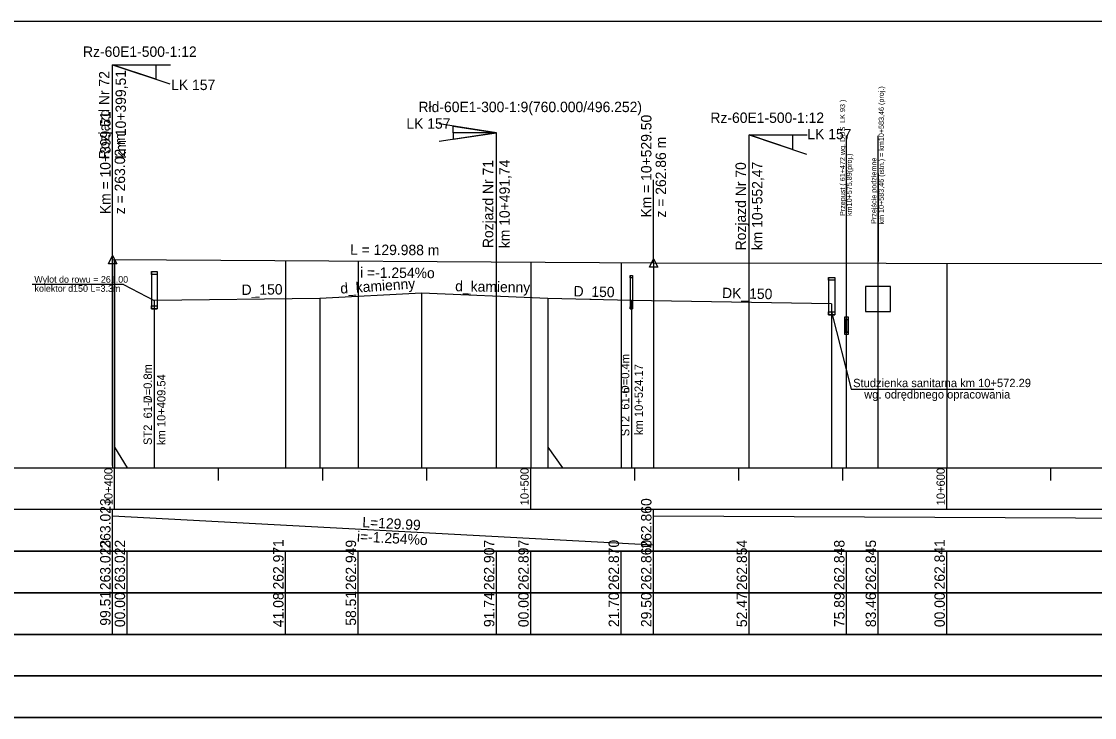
# Model space of a CAD drawing. Extents: x 6445630 to 6518227, y 5499240 to 5511716.
# Drawn here: x 6452408.8 to 6452666.7, y 5508181.3 to 5508348.6 of the extents above; entities that cross this region are included whole.
import ezdxf

# ---------------------------------------------------------------- set-up
doc = ezdxf.new("R2010")
doc.units = 0
for name, color, linetype in [('TOR_PROF-drenaze', 7, 'Continuous'), ('TOR_PROF-drenokolektory', 7, 'Continuous'), ('TOR_PROF-obiekty+opisy', 7, 'Continuous'), ('TOR_PROF-opisy glowne', 7, 'Continuous'), ('TOR_PROF-opisy pomocnicze', 7, 'Continuous'), ('TOR_PROF-rozjazdy', 7, 'Continuous'), ('TOR_PROF-studnie i osadniki', 7, 'Continuous'), ('TOR_PROF-tabelka-odleglosci T1', 7, 'Continuous'), ('TOR_PROF-tabelka-pochylenia proj T1', 7, 'Continuous'), ('TOR_PROF-tabelka-rzedne istn T1', 7, 'Continuous'), ('TOR_PROF-tabelka-rzedne proj T1', 7, 'Continuous'), ('TOR_PROF-tabelka-teren istniejacy T1', 7, 'Continuous'), ('TOR_PROF-tor projektowany', 7, 'Continuous'), ('TOR_PROF-uklad odniesienia', 7, 'Continuous'), ('TOR_RAMKI-MASKA WYCIECIA', 7, 'Continuous')]:
    doc.layers.add(name, color=color, linetype=linetype)

msp = doc.modelspace()

# ---------------------------------------------------------------- linework, layer by layer
at = {"layer": 'TOR_PROF-drenaze'}
for points in [[(6452480.56, 5508282.04), (6452440.75, 5508281.54)], [(6452504.93, 5508283.29), (6452480.56, 5508282.04)], [(6452535.31, 5508282.04), (6452504.93, 5508283.29)], [(6452555.38, 5508281.54), (6452535.31, 5508282.04)], [(6452603.5, 5508280.79), (6452555.38, 5508281.54)]]:
    msp.add_lwpolyline(points, dxfattribs=at)
at = {"layer": 'TOR_PROF-drenokolektory'}
for points in [[(6452440.75, 5508281.54), (6452440.75, 5508246.29), (6452440.75, 5508241.29), (6452440.75, 5508241.29)], [(6452440.75, 5508281.54), (6452440.75, 5508246.29), (6452440.75, 5508241.29), (6452440.75, 5508241.29)], [(6452440.75, 5508281.54), (6452440.75, 5508246.29), (6452440.75, 5508241.29), (6452440.75, 5508241.29)], [(6452480.56, 5508282.04), (6452480.56, 5508246.29), (6452480.56, 5508241.29), (6452480.56, 5508241.29)], [(6452480.56, 5508282.04), (6452480.56, 5508246.29), (6452480.56, 5508241.29), (6452480.56, 5508241.29)], [(6452480.56, 5508282.04), (6452480.56, 5508246.29), (6452480.56, 5508241.29), (6452480.56, 5508241.29)], [(6452480.56, 5508282.04), (6452480.56, 5508246.29), (6452480.56, 5508241.29), (6452480.56, 5508241.29)], [(6452504.93, 5508283.29), (6452504.93, 5508246.29), (6452504.93, 5508241.29), (6452504.93, 5508241.29)], [(6452504.93, 5508283.29), (6452504.93, 5508246.29), (6452504.93, 5508241.29), (6452504.93, 5508241.29)], [(6452504.93, 5508283.29), (6452504.93, 5508246.29), (6452504.93, 5508241.29), (6452504.93, 5508241.29)], [(6452535.31, 5508282.04), (6452535.31, 5508246.29), (6452535.31, 5508241.29), (6452535.31, 5508241.29)], [(6452535.31, 5508282.04), (6452535.31, 5508246.29), (6452535.31, 5508241.29), (6452535.31, 5508241.29)], [(6452535.31, 5508282.04), (6452535.31, 5508246.29), (6452535.31, 5508241.29), (6452535.31, 5508241.29)], [(6452535.31, 5508282.04), (6452535.31, 5508246.29), (6452535.31, 5508241.29), (6452535.31, 5508241.29)], [(6452535.31, 5508282.04), (6452535.31, 5508246.29), (6452538.81, 5508241.29), (6452538.81, 5508241.29)], [(6452555.38, 5508281.54), (6452555.38, 5508246.29), (6452555.38, 5508241.29), (6452555.38, 5508241.29)], [(6452555.38, 5508281.54), (6452555.38, 5508246.29), (6452555.38, 5508241.29), (6452555.38, 5508241.29)], [(6452555.38, 5508281.54), (6452555.38, 5508246.29), (6452555.38, 5508241.29), (6452555.38, 5508241.29)], [(6452555.38, 5508281.54), (6452555.38, 5508246.29), (6452555.38, 5508241.29), (6452555.38, 5508241.29)], [(6452603.5, 5508280.79), (6452603.5, 5508246.29), (6452603.5, 5508241.29), (6452603.5, 5508241.29)], [(6452603.5, 5508280.79), (6452603.5, 5508246.29), (6452603.5, 5508241.29), (6452603.5, 5508241.29)], [(6452603.5, 5508280.79), (6452603.5, 5508246.29), (6452603.5, 5508241.29), (6452603.5, 5508241.29)]]:
    msp.add_lwpolyline(points, dxfattribs=at)
at = {"layer": 'TOR_PROF-obiekty+opisy'}
for p, q in [((6452607.1, 5508241.29), (6452607.1, 5508321.21)), ((6452614.67, 5508241.29), (6452614.67, 5508321.14)), ((6452607.1, 5508290.99), (6452607.1, 5508311.99)), ((6452614.67, 5508311.93), (6452614.67, 5508290.93)), ((6452433.35, 5508285.43), (6452411.43, 5508285.43)), ((6452433.35, 5508285.43), (6452440.75, 5508281.54)), ((6452617.67, 5508284.94), (6452611.67, 5508284.94)), ((6452611.67, 5508284.94), (6452611.67, 5508278.94)), ((6452617.67, 5508278.94), (6452617.67, 5508284.94)), ((6452603.5, 5508278.81), (6452608.18, 5508260.21)), ((6452611.67, 5508278.94), (6452617.67, 5508278.94)), ((6452608.18, 5508260.21), (6452642.48, 5508260.21))]:
    msp.add_line(p, q, dxfattribs=at)
for points in [[(6452607.56, 5508277.52), (6452606.64, 5508277.52), (6452606.64, 5508273.44), (6452607.56, 5508273.44)], [(6452607.48, 5508276.98), (6452606.73, 5508276.98), (6452606.73, 5508273.98), (6452607.48, 5508273.98)]]:
    msp.add_lwpolyline(points, close=True, dxfattribs=at)
for points in [[(6452607.56, 5508273.44), (6452607.56, 5508277.52), (6452606.64, 5508277.52), (6452606.64, 5508273.44), (6452607.56, 5508273.44)], [(6452607.48, 5508273.98), (6452606.73, 5508273.98), (6452606.73, 5508276.98), (6452607.48, 5508276.98), (6452607.48, 5508273.98)]]:
    msp.add_lwpolyline(points, dxfattribs=at)
at = {"layer": 'TOR_PROF-opisy pomocnicze'}
for p, q in [((6452430.72, 5508291.4), (6452430.72, 5508311.4)), ((6452430.72, 5508291.4), (6452430.72, 5508311.4)), ((6452560.71, 5508290.59), (6452560.71, 5508310.59)), ((6452560.71, 5508290.59), (6452560.71, 5508310.59))]:
    msp.add_line(p, q, dxfattribs=at)
for points in [[(6452430.72, 5508292.4), (6452431.72, 5508290.4), (6452429.72, 5508290.4)], [(6452430.72, 5508292.4), (6452431.72, 5508290.4), (6452429.72, 5508290.4)], [(6452560.71, 5508291.59), (6452561.71, 5508289.59), (6452559.71, 5508289.59)], [(6452560.71, 5508291.59), (6452561.71, 5508289.59), (6452559.71, 5508289.59)]]:
    msp.add_lwpolyline(points, close=True, dxfattribs=at)
at = {"layer": 'TOR_PROF-rozjazdy'}
for p, q in [((6452430.72, 5508241.87), (6452430.72, 5508338.25)), ((6452430.72, 5508338.25), (6452444.64, 5508338.25)), ((6452430.72, 5508338.25), (6452444.64, 5508338.25)), ((6452430.72, 5508338.25), (6452444.64, 5508338.25)), ((6452430.72, 5508338.25), (6452444.64, 5508338.25)), ((6452430.72, 5508338.25), (6452444.5, 5508333.67)), ((6452522.96, 5508321.89), (6452509.21, 5508324)), ((6452522.96, 5508321.89), (6452509.21, 5508319.78)), ((6452522.96, 5508241.29), (6452522.96, 5508321.89)), ((6452583.68, 5508241.29), (6452583.68, 5508321.36)), ((6452583.68, 5508321.36), (6452597.6, 5508321.36)), ((6452583.68, 5508321.36), (6452597.6, 5508321.36)), ((6452583.68, 5508321.36), (6452597.6, 5508321.36)), ((6452583.68, 5508321.36), (6452597.6, 5508321.36)), ((6452583.68, 5508321.36), (6452597.46, 5508316.78))]:
    msp.add_line(p, q, dxfattribs=at)
for points in [[(6452430.72, 5508338.25), (6452441.12, 5508338.25), (6452441.12, 5508334.79), (6452430.72, 5508338.25)], [(6452522.96, 5508321.89), (6452512.56, 5508321.89), (6452512.56, 5508323.44), (6452522.96, 5508321.89)], [(6452522.96, 5508321.89), (6452512.56, 5508321.89), (6452512.56, 5508320.33), (6452522.96, 5508321.89)], [(6452583.68, 5508321.36), (6452594.08, 5508321.36), (6452594.08, 5508317.9), (6452583.68, 5508321.36)]]:
    msp.add_lwpolyline(points, dxfattribs=at)
at = {"layer": 'TOR_PROF-studnie i osadniki'}
for p, q in [((6452440.1, 5508288.54), (6452440.1, 5508279.54)), ((6452440.1, 5508288.54), (6452441.4, 5508288.54)), ((6452441.4, 5508288.54), (6452441.4, 5508279.54)), ((6452555.13, 5508287.54), (6452555.13, 5508279.54)), ((6452555.13, 5508287.54), (6452555.63, 5508287.54)), ((6452555.63, 5508287.54), (6452555.63, 5508279.54)), ((6452602.75, 5508287.11), (6452602.75, 5508278.11)), ((6452602.85, 5508287.11), (6452604.15, 5508287.11)), ((6452604.25, 5508287.11), (6452604.25, 5508278.11)), ((6452440.1, 5508279.54), (6452441.4, 5508279.54)), ((6452555.13, 5508279.54), (6452555.63, 5508279.54)), ((6452602.75, 5508278.11), (6452604.25, 5508278.11))]:
    msp.add_line(p, q, dxfattribs=at)
for points in [[(6452440.1, 5508288.54), (6452441.4, 5508288.54), (6452441.4, 5508287.84), (6452440.1, 5508287.84)], [(6452555.13, 5508287.54), (6452555.63, 5508287.54), (6452555.63, 5508287.04), (6452555.13, 5508287.04)], [(6452602.75, 5508287.11), (6452604.25, 5508287.11), (6452604.25, 5508286.41), (6452602.75, 5508286.41)], [(6452440.1, 5508280.24), (6452441.4, 5508280.24), (6452441.4, 5508279.54), (6452440.1, 5508279.54)], [(6452555.13, 5508280.04), (6452555.63, 5508280.04), (6452555.63, 5508279.54), (6452555.13, 5508279.54)], [(6452602.75, 5508278.81), (6452604.25, 5508278.81), (6452604.25, 5508278.11), (6452602.75, 5508278.11)]]:
    msp.add_lwpolyline(points, close=True, dxfattribs=at)
at = {"layer": 'TOR_PROF-tabelka-odleglosci T1'}
msp.add_lwpolyline([(6452331.21, 5508201.29), (6454631.21, 5508201.29), (6454631.21, 5508211.29), (6452331.21, 5508211.29)], close=True, dxfattribs=at)
for points in [[(6452430.72, 5508201.29), (6452430.72, 5508211.29)], [(6452434.22, 5508201.29), (6452434.22, 5508211.29)], [(6452472.3, 5508201.29), (6452472.3, 5508211.29)], [(6452489.73, 5508201.29), (6452489.73, 5508211.29)], [(6452522.96, 5508201.29), (6452522.96, 5508211.29)], [(6452531.21, 5508201.29), (6452531.21, 5508211.29)], [(6452552.91, 5508201.29), (6452552.91, 5508211.29)], [(6452560.71, 5508201.29), (6452560.71, 5508211.29)], [(6452583.68, 5508201.29), (6452583.68, 5508211.29)], [(6452607.1, 5508201.29), (6452607.1, 5508211.29)], [(6452614.67, 5508201.29), (6452614.67, 5508211.29)], [(6452631.21, 5508201.29), (6452631.21, 5508211.29)]]:
    msp.add_lwpolyline(points, dxfattribs=at)
at = {"layer": 'TOR_PROF-tabelka-pochylenia proj T1'}
msp.add_lwpolyline([(6452331.21, 5508221.29), (6454631.21, 5508221.29), (6454631.21, 5508231.29), (6452331.21, 5508231.29)], close=True, dxfattribs=at)
for points in [[(6452430.72, 5508221.29), (6452430.72, 5508231.29)], [(6452430.72, 5508229.79), (6452560.71, 5508222.79)], [(6452560.71, 5508221.29), (6452560.71, 5508231.29)], [(6452560.71, 5508229.79), (6454031.21, 5508222.79)]]:
    msp.add_lwpolyline(points, dxfattribs=at)
at = {"layer": 'TOR_PROF-tabelka-rzedne istn T1'}
msp.add_lwpolyline([(6452331.21, 5508191.29), (6454631.21, 5508191.29), (6454631.21, 5508201.29), (6452331.21, 5508201.29)], close=True, dxfattribs=at)
at = {"layer": 'TOR_PROF-tabelka-rzedne proj T1'}
msp.add_lwpolyline([(6452331.21, 5508211.29), (6454631.21, 5508211.29), (6454631.21, 5508221.29), (6452331.21, 5508221.29)], close=True, dxfattribs=at)
for points in [[(6452430.72, 5508211.29), (6452430.72, 5508221.29)], [(6452434.22, 5508211.29), (6452434.22, 5508221.29)], [(6452472.3, 5508211.29), (6452472.3, 5508221.29)], [(6452489.73, 5508211.29), (6452489.73, 5508221.29)], [(6452522.96, 5508211.29), (6452522.96, 5508221.29)], [(6452531.21, 5508211.29), (6452531.21, 5508221.29)], [(6452552.91, 5508211.29), (6452552.91, 5508221.29)], [(6452560.71, 5508211.29), (6452560.71, 5508221.29)], [(6452583.68, 5508211.29), (6452583.68, 5508221.29)], [(6452607.1, 5508211.29), (6452607.1, 5508221.29)], [(6452614.67, 5508211.29), (6452614.67, 5508221.29)], [(6452631.21, 5508211.29), (6452631.21, 5508221.29)]]:
    msp.add_lwpolyline(points, dxfattribs=at)
at = {"layer": 'TOR_PROF-tabelka-teren istniejacy T1'}
for points in [[(6452331.21, 5508181.29), (6454631.21, 5508181.29), (6454631.21, 5508191.29), (6452331.21, 5508191.29)], [(6452331.21, 5508171.29), (6454631.21, 5508171.29), (6454631.21, 5508181.29), (6452331.21, 5508181.29)], [(6452331.21, 5508171.29), (6454631.21, 5508171.29), (6454631.21, 5508181.29), (6452331.21, 5508181.29)]]:
    msp.add_lwpolyline(points, close=True, dxfattribs=at)
at = {"layer": 'TOR_PROF-tor projektowany'}
for p, q in [((6452430.72, 5508291.4), (6452560.71, 5508290.59)), ((6452430.72, 5508291.4), (6452560.71, 5508290.59)), ((6452560.71, 5508290.59), (6454031.21, 5508288.61)), ((6452560.71, 5508290.59), (6454031.21, 5508288.61))]:
    msp.add_line(p, q, dxfattribs=at)
for points in [[(6452430.72, 5508291.4), (6452430.72, 5508246.29), (6452430.72, 5508241.29), (6452430.72, 5508241.29)], [(6452430.72, 5508291.4), (6452430.72, 5508246.29), (6452430.72, 5508241.29), (6452430.72, 5508241.29)], [(6452430.72, 5508291.4), (6452430.72, 5508246.29), (6452430.72, 5508241.29), (6452430.72, 5508241.29)], [(6452430.72, 5508291.4), (6452430.72, 5508246.29), (6452430.72, 5508241.29), (6452430.72, 5508241.29)], [(6452430.72, 5508291.4), (6452430.72, 5508246.29), (6452430.72, 5508241.29), (6452430.72, 5508241.29)], [(6452430.72, 5508291.4), (6452430.72, 5508246.29), (6452430.72, 5508241.29), (6452430.72, 5508241.29)], [(6452430.72, 5508291.4), (6452430.72, 5508246.29), (6452430.72, 5508241.29), (6452430.72, 5508241.29)], [(6452431.21, 5508291.4), (6452431.21, 5508246.29), (6452434.22, 5508241.29), (6452434.22, 5508241.29)], [(6452431.21, 5508291.4), (6452431.21, 5508246.29), (6452431.21, 5508241.29), (6452431.21, 5508241.29)], [(6452431.21, 5508291.4), (6452431.21, 5508246.29), (6452434.22, 5508241.29), (6452434.22, 5508241.29)], [(6452431.21, 5508291.4), (6452431.21, 5508246.29), (6452434.22, 5508241.29), (6452434.22, 5508241.29)], [(6452431.21, 5508291.4), (6452431.21, 5508246.29), (6452434.22, 5508241.29), (6452434.22, 5508241.29)], [(6452431.21, 5508291.4), (6452431.21, 5508246.29), (6452434.22, 5508241.29), (6452434.22, 5508241.29)], [(6452472.3, 5508291.14), (6452472.3, 5508246.29), (6452472.3, 5508241.29), (6452472.3, 5508241.29)], [(6452472.3, 5508291.14), (6452472.3, 5508246.29), (6452472.3, 5508241.29), (6452472.3, 5508241.29)], [(6452472.3, 5508291.14), (6452472.3, 5508246.29), (6452472.3, 5508241.29), (6452472.3, 5508241.29)], [(6452472.3, 5508291.14), (6452472.3, 5508246.29), (6452472.3, 5508241.29), (6452472.3, 5508241.29)], [(6452472.3, 5508291.14), (6452472.3, 5508246.29), (6452472.3, 5508241.29), (6452472.3, 5508241.29)], [(6452489.73, 5508291.03), (6452489.73, 5508246.29), (6452489.73, 5508241.29), (6452489.73, 5508241.29)], [(6452489.73, 5508291.03), (6452489.73, 5508246.29), (6452489.73, 5508241.29), (6452489.73, 5508241.29)], [(6452489.73, 5508291.03), (6452489.73, 5508246.29), (6452489.73, 5508241.29), (6452489.73, 5508241.29)], [(6452489.73, 5508291.03), (6452489.73, 5508246.29), (6452489.73, 5508241.29), (6452489.73, 5508241.29)], [(6452489.73, 5508291.03), (6452489.73, 5508246.29), (6452489.73, 5508241.29), (6452489.73, 5508241.29)], [(6452531.21, 5508290.77), (6452531.21, 5508246.29), (6452531.21, 5508241.29), (6452531.21, 5508241.29)], [(6452531.21, 5508290.77), (6452531.21, 5508246.29), (6452531.21, 5508241.29), (6452531.21, 5508241.29)], [(6452531.21, 5508290.77), (6452531.21, 5508246.29), (6452531.21, 5508241.29), (6452531.21, 5508241.29)], [(6452531.21, 5508290.77), (6452531.21, 5508246.29), (6452531.21, 5508241.29), (6452531.21, 5508241.29)], [(6452531.21, 5508290.77), (6452531.21, 5508246.29), (6452531.21, 5508241.29), (6452531.21, 5508241.29)], [(6452531.21, 5508290.77), (6452531.21, 5508246.29), (6452531.21, 5508241.29), (6452531.21, 5508241.29)], [(6452552.91, 5508290.64), (6452552.91, 5508246.29), (6452552.91, 5508241.29), (6452552.91, 5508241.29)], [(6452552.91, 5508290.64), (6452552.91, 5508246.29), (6452552.91, 5508241.29), (6452552.91, 5508241.29)], [(6452552.91, 5508290.64), (6452552.91, 5508246.29), (6452552.91, 5508241.29), (6452552.91, 5508241.29)], [(6452552.91, 5508290.64), (6452552.91, 5508246.29), (6452552.91, 5508241.29), (6452552.91, 5508241.29)], [(6452552.91, 5508290.64), (6452552.91, 5508246.29), (6452552.91, 5508241.29), (6452552.91, 5508241.29)], [(6452560.71, 5508290.59), (6452560.71, 5508246.29), (6452560.71, 5508241.29), (6452560.71, 5508241.29)], [(6452560.71, 5508290.59), (6452560.71, 5508246.29), (6452560.71, 5508241.29), (6452560.71, 5508241.29)], [(6452560.71, 5508290.59), (6452560.71, 5508246.29), (6452560.71, 5508241.29), (6452560.71, 5508241.29)], [(6452560.71, 5508290.59), (6452560.71, 5508246.29), (6452560.71, 5508241.29), (6452560.71, 5508241.29)], [(6452560.71, 5508290.59), (6452560.71, 5508246.29), (6452560.71, 5508241.29), (6452560.71, 5508241.29)], [(6452631.21, 5508290.49), (6452631.21, 5508246.29), (6452631.21, 5508241.29), (6452631.21, 5508241.29)], [(6452631.21, 5508290.49), (6452631.21, 5508246.29), (6452631.21, 5508241.29), (6452631.21, 5508241.29)], [(6452631.21, 5508290.49), (6452631.21, 5508246.29), (6452631.21, 5508241.29), (6452631.21, 5508241.29)], [(6452631.21, 5508290.49), (6452631.21, 5508246.29), (6452631.21, 5508241.29), (6452631.21, 5508241.29)], [(6452631.21, 5508290.49), (6452631.21, 5508246.29), (6452631.21, 5508241.29), (6452631.21, 5508241.29)], [(6452631.21, 5508290.49), (6452631.21, 5508246.29), (6452631.21, 5508241.29), (6452631.21, 5508241.29)]]:
    msp.add_lwpolyline(points, dxfattribs=at)
at = {"layer": 'TOR_PROF-uklad odniesienia'}
for p, q in [((6452331.21, 5508241.29), (6454631.21, 5508241.29)), ((6452431.21, 5508231.29), (6452431.21, 5508241.29)), ((6452431.21, 5508231.29), (6452431.21, 5508241.29)), ((6452456.21, 5508238.29), (6452456.21, 5508241.29)), ((6452456.21, 5508238.29), (6452456.21, 5508241.29)), ((6452481.21, 5508238.29), (6452481.21, 5508241.29)), ((6452481.21, 5508238.29), (6452481.21, 5508241.29)), ((6452506.21, 5508238.29), (6452506.21, 5508241.29)), ((6452506.21, 5508238.29), (6452506.21, 5508241.29)), ((6452531.21, 5508231.29), (6452531.21, 5508241.29)), ((6452531.21, 5508231.29), (6452531.21, 5508241.29)), ((6452556.21, 5508238.29), (6452556.21, 5508241.29)), ((6452556.21, 5508238.29), (6452556.21, 5508241.29)), ((6452581.21, 5508238.29), (6452581.21, 5508241.29)), ((6452581.21, 5508238.29), (6452581.21, 5508241.29)), ((6452606.21, 5508238.29), (6452606.21, 5508241.29)), ((6452606.21, 5508238.29), (6452606.21, 5508241.29)), ((6452631.21, 5508231.29), (6452631.21, 5508241.29)), ((6452631.21, 5508231.29), (6452631.21, 5508241.29)), ((6452656.21, 5508238.29), (6452656.21, 5508241.29)), ((6452656.21, 5508238.29), (6452656.21, 5508241.29))]:
    msp.add_line(p, q, dxfattribs=at)
at = {"layer": 'TOR_RAMKI-MASKA WYCIECIA'}
msp.add_lwpolyline([(6452261.34, 5508061.65), (6454661.34, 5508061.65), (6454661.34, 5508348.65), (6452261.34, 5508348.65)], close=True, dxfattribs=at)

# ---------------------------------------------------------------- texts
at = {"layer": 'TOR_PROF-drenaze'}
for s, rotation, p in [('d_kamienny', 3.9162, (6452485.52, 5508283.2)), ('d_kamienny', 358.9553, (6452513.03, 5508283.79)), ('D_150', 0.7196, (6452461.73, 5508282.89)), ('D_150', 358.5733, (6452541.47, 5508282.56)), ('DK_150', 358.5733, (6452577.16, 5508282.15))]:
    msp.add_text(s, height=2.5, rotation=rotation, dxfattribs=at).set_placement(p)
at = {"layer": 'TOR_PROF-obiekty+opisy'}
for s, p in [('km 10+583,46 (istn.) = km10+583,46 (proj.)', (6452616.06, 5508299.82)), ('Przepust ( 61+472 wg. DUŚ  LK 93 )', (6452606.75, 5508301.88)), ('km10+575,89(proj.) ', (6452608.37, 5508301.88)), (' Przejście podziemne', (6452614.27, 5508299.5))]:
    msp.add_text(s, height=1.25, rotation=90, dxfattribs=at).set_placement(p)
at = {"layer": 'TOR_PROF-opisy glowne'}
for s, height, rotation, p in [('Wylot do rowu = 261.00', 1.6, 359.9376, (6452411.91, 5508285.85)), ('kolektor d150 L=3.3m ', 1.6, 359.9376, (6452411.96, 5508283.66)), ('D=0.4m', 2, 90, (6452554.89, 5508259.25)), ('D=0.8m', 2, 90, (6452440.16, 5508256.82)), ('km 10+524.17', 2, 90, (6452558.15, 5508249.23)), ('km 10+409.54', 2, 90, (6452443.42, 5508246.81)), ('ST2_61-6', 2, 90, (6452554.9, 5508248.91)), ('ST2_61-7', 2, 90, (6452440.16, 5508246.81))]:
    msp.add_text(s, height=height, rotation=rotation, dxfattribs=at).set_placement(p)
at = {"layer": 'TOR_PROF-opisy pomocnicze'}
for s, rotation, p in [('Km = 10+399.51', 90, (6452430.22, 5508302.3)), ('Km = 10+399.51', 90, (6452430.22, 5508302.3)), ('Km = 10+529.50', 90, (6452560.21, 5508301.49)), ('Km = 10+529.50', 90, (6452560.21, 5508301.49)), ('z = 263.02 m', 90, (6452433.72, 5508302.3)), ('z = 263.02 m', 90, (6452433.72, 5508302.3)), ('z = 262.86 m', 90, (6452563.71, 5508301.49)), ('z = 262.86 m', 90, (6452563.71, 5508301.49)), ('L = 129.988 m', 359.6408, (6452487.78, 5508292.55)), ('L = 129.988 m', 359.6408, (6452487.78, 5508292.55)), ('  i =-1.254%o', 359.6408, (6452488.33, 5508287.04)), ('  i =-1.254%o', 359.6408, (6452488.33, 5508287.04))]:
    msp.add_text(s, height=2.5, rotation=rotation, dxfattribs=at).set_placement(p)
for s, p in [('Studzienka sanitarna km 10+572.29', (6452608.67, 5508260.73)), ('wg. odrędbnego opracowania', (6452611.34, 5508257.99))]:
    msp.add_text(s, height=2, dxfattribs=at).set_placement(p)
at = {"layer": 'TOR_PROF-rozjazdy'}
for s, p in [('Rz-60E1-500-1:12', (6452423.61, 5508340.13)), ('LK 157', (6452444.8, 5508332.15)), ('Rłd-60E1-300-1:9(760.000/496.252) ', (6452504.23, 5508326.85)), ('LK 157', (6452501.32, 5508322.85)), ('Rz-60E1-500-1:12', (6452574.37, 5508324.25)), ('LK 157', (6452597.67, 5508320.33))]:
    msp.add_text(s, height=2.5, dxfattribs=at).set_placement(p)
for s, p in [('Rozjazd Nr 72', (6452429.96, 5508315.53)), ('km 10+399,51', (6452433.93, 5508315.68)), ('Rozjazd Nr 71', (6452522.19, 5508294.15)), ('km 10+491,74', (6452526.16, 5508294.13)), ('Rozjazd Nr 70', (6452582.91, 5508293.62)), ('km 10+552,47', (6452586.88, 5508293.63))]:
    msp.add_text(s, height=2.5, rotation=90, dxfattribs=at).set_placement(p)
at = {"layer": 'TOR_PROF-tabelka-odleglosci T1'}
for s, p in [('99.51', (6452430.22, 5508203.37)), ('58.51', (6452489.23, 5508203.37)), ('00.00', (6452433.72, 5508203.03)), ('41.08', (6452471.8, 5508203.02)), ('91.74', (6452522.46, 5508203.04)), ('00.00', (6452530.71, 5508203.03)), ('21.70', (6452552.41, 5508203.03)), ('29.50', (6452560.21, 5508203.03)), ('52.47', (6452583.18, 5508203.03)), ('75.89', (6452606.6, 5508203.03)), ('83.46', (6452614.17, 5508203.02)), ('00.00', (6452630.71, 5508203.03))]:
    msp.add_text(s, height=2.5, rotation=90, dxfattribs=at).set_placement(p)
at = {"layer": 'TOR_PROF-tabelka-pochylenia proj T1'}
for s, rotation, p in [('263.023', 90, (6452430.22, 5508221.92)), ('262.860', 90, (6452560.21, 5508221.93)), ('L=129.99', 356.9175, (6452490.68, 5508227.06)), ('i=-1.254%o', 356.9175, (6452489.39, 5508223.63))]:
    msp.add_text(s, height=2.5, rotation=rotation, dxfattribs=at).set_placement(p)
at = {"layer": 'TOR_PROF-tabelka-rzedne proj T1'}
for s, p in [('263.023', (6452430.22, 5508211.92)), ('263.022', (6452433.72, 5508211.93)), ('262.971', (6452471.8, 5508212.09)), ('262.949', (6452489.23, 5508211.93)), ('262.907', (6452522.46, 5508211.93)), ('262.897', (6452530.71, 5508211.93)), ('262.870', (6452552.41, 5508211.93)), ('262.860', (6452560.21, 5508211.93)), ('262.854', (6452583.18, 5508211.93)), ('262.848', (6452606.6, 5508211.92)), ('262.845', (6452614.17, 5508211.92)), ('262.841', (6452630.71, 5508212.09))]:
    msp.add_text(s, height=2.5, rotation=90, dxfattribs=at).set_placement(p)
at = {"layer": 'TOR_PROF-uklad odniesienia'}
for s, p in [('10+400', (6452430.71, 5508232.31)), ('10+400', (6452430.71, 5508232.31)), ('10+500', (6452530.71, 5508232.31)), ('10+500', (6452530.71, 5508232.31)), ('10+600', (6452630.71, 5508232.31)), ('10+600', (6452630.71, 5508232.31))]:
    msp.add_text(s, height=2, rotation=90, dxfattribs=at).set_placement(p)

doc.saveas('drawing.dxf')
